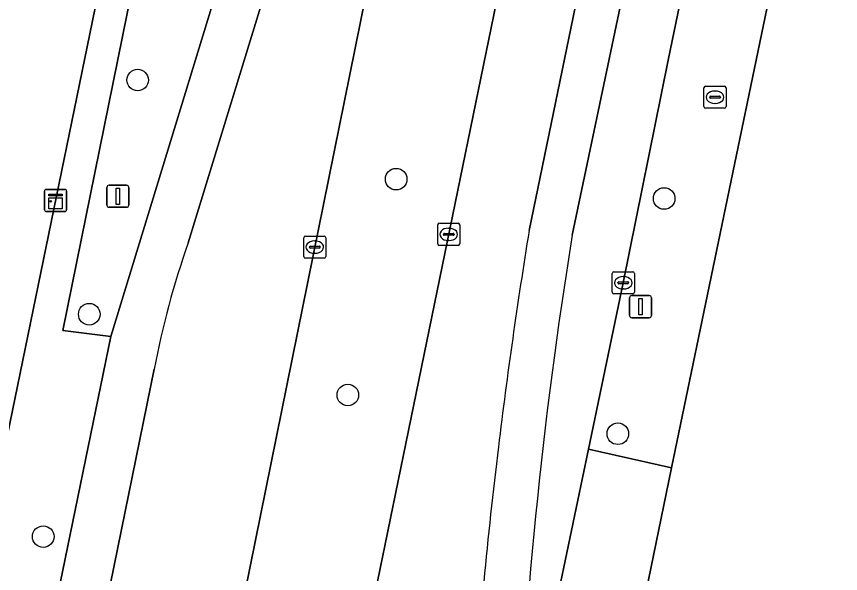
# Model space of a CAD drawing. Extents: x 157692 to 159674, y 381452 to 383291.
# Drawn here: x 158543.5 to 158580.82, y 382289.44 to 382314.67 of the extents above; entities that cross this region are included whole.
import ezdxf

# ---------------------------------------------------------------- set-up
doc = ezdxf.new("R2010")
doc.units = 0
for name, color, linetype in [('IMGEO_Berm_groen', 7, 'Continuous'), ('IMGEO_Boom', 7, 'Continuous'), ('IMGEO_Brandkraan', 7, 'Continuous'), ('IMGEO_Erf', 7, 'Continuous'), ('IMGEO_Groenvoorziening', 7, 'Continuous'), ('IMGEO_Kast', 7, 'Continuous'), ('IMGEO_Kolk', 7, 'Continuous'), ('IMGEO_Lichtmast', 7, 'Continuous'), ('IMGEO_Rijbaan_lokaal_gesloten', 7, 'Continuous'), ('IMGEO_Rijbaan_lokaal_open', 7, 'Continuous'), ('IMGEO_Voetpad_open', 7, 'Continuous')]:
    doc.layers.add(name, color=color, linetype=linetype)

msp = doc.modelspace()

# ---------------------------------------------------------------- linework, layer by layer
at = {"layer": 'IMGEO_Berm_groen'}
for points in [[(158566.644, 382322.187), (158567.234, 382325.064), (158567.304, 382325.746), (158567.225, 382326.384), (158567.068, 382326.86), (158566.787, 382327.371), (158566.493, 382327.735), (158566.011, 382328.143), (158565.497, 382328.42), (158565.051, 382328.557), (158564.939, 382328.591), (158564.425, 382328.647), (158563.854, 382328.604), (158563.281, 382328.442), (158562.742, 382328.162), (158562.266, 382327.772), (158561.897, 382327.314), (158561.609, 382326.746), (158561.45, 382326.139), (158553.124, 382285.066), (158549.349, 382267.06), (158522.982, 382137.975)], [(158528.747, 382136.998), (158534.877, 382167.21), (158542.075, 382202.135), (158547.202, 382227.455), (158566.644, 382322.187)]]:
    msp.add_lwpolyline(points, dxfattribs=at)
at = {"layer": 'IMGEO_Boom'}
for centre in [(158548.987, 382311.788), (158560.693, 382307.3), (158572.831, 382306.422), (158546.794, 382301.182), (158558.505, 382297.522), (158570.735, 382295.768), (158544.708, 382291.109)]:
    msp.add_circle(centre, 0.489, dxfattribs=at)
at = {"layer": 'IMGEO_Brandkraan'}
for p, q in [((158574.634, 382310.583), (158574.634, 382311.435)), ((158574.709, 382311.509), (158575.561, 382311.509)), ((158575.122, 382311.289), (158575.147, 382311.289)), ((158575.635, 382311.435), (158575.635, 382310.583)), ((158574.893, 382311.003), (158574.893, 382311.015)), ((158575.331, 382310.966), (158574.933, 382310.966)), ((158574.936, 382311.052), (158575.334, 382311.052)), ((158575.377, 382311.015), (158575.377, 382311.003)), ((158575.561, 382310.509), (158574.709, 382310.509)), ((158575.145, 382310.729), (158575.12, 382310.729))]:
    msp.add_line(p, q, dxfattribs=at)
for points in [[(158574.634, 382310.583), (158574.634, 382311.435)], [(158574.709, 382311.509), (158575.561, 382311.509)], [(158575.635, 382311.435), (158575.635, 382310.583)], [(158575.561, 382310.509), (158574.709, 382310.509)]]:
    msp.add_lwpolyline(points, dxfattribs=at)
for centre, radius, start, end in [((158574.711, 382311.433), 0.0765, 91.552, 178.448), ((158574.711, 382311.433), 0.0765, 91.552, 178.448), ((158575.559, 382311.433), 0.0765, 1.552, 88.448), ((158575.559, 382311.433), 0.0765, 1.552, 88.448), ((158574.933, 382311.012), 0.0403, 85.8775, 175.7526), ((158574.93, 382311.002), 0.0366, 178.938, 274.7102), ((158575.334, 382311.009), 0.043, 264.8664, 352.4533), ((158575.338, 382311.014), 0.0386, 1.7309, 96.639), ((158574.711, 382310.585), 0.0765, 181.552, 268.448), ((158574.711, 382310.585), 0.0765, 181.552, 268.448), ((158575.559, 382310.585), 0.0765, 271.552, 358.448), ((158575.559, 382310.585), 0.0765, 271.552, 358.448)]:
    msp.add_arc(centre, radius, start, end, dxfattribs=at)
for centre, major_axis, ratio, start_param, end_param in [((158575.121, 382311.009), (-0.387, 0.002), 0.722429, 4.712389, 7.853982), ((158575.146, 382311.009), (-0.39, 0.002), 0.717154, 1.570796, 4.712389)]:
    msp.add_ellipse(centre, major_axis=major_axis, ratio=ratio, start_param=start_param, end_param=end_param, dxfattribs=at)
at = {"layer": 'IMGEO_Erf'}
for points in [[(158509.861, 382152.794), (158513.065, 382158.027), (158515.032, 382162.604), (158516.746, 382167.312), (158517.398, 382170.178), (158524.332, 382204.307), (158524.967, 382207.431), (158524.987, 382207.53), (158526.326, 382214.089), (158527.009, 382217.437), (158528.187, 382223.205), (158528.445, 382224.468), (158549.165, 382325.299), (158550.563, 382332.1), (158550.799, 382333.648), (158551.524, 382338.412)], [(158774.915, 382281.626), (158583.923, 382320.599), (158578.836, 382321.712), (158578.49, 382320.049), (158577.977, 382317.433), (158573.17, 382294.226), (158571.648, 382286.878), (158568.676, 382272.426), (158569.594, 382272.252), (158568.934, 382269.03), (158568.022, 382269.232), (158563.842, 382248.283), (158559.221, 382225.883), (158556.642, 382213.448), (158553.461, 382197.47)]]:
    msp.add_lwpolyline(points, dxfattribs=at)
at = {"layer": 'IMGEO_Groenvoorziening'}
msp.add_lwpolyline([(158555.098, 382324.117), (158550.578, 382325.008), (158545.594, 382300.452), (158547.764, 382300.168)], close=True, dxfattribs=at)
at = {"layer": 'IMGEO_Kast'}
for p, q in [((158544.767, 382305.907), (158544.767, 382306.748)), ((158544.767, 382306.748), (158544.767, 382305.907)), ((158544.842, 382306.832), (158545.683, 382306.832)), ((158545.683, 382306.832), (158544.842, 382306.832)), ((158545.767, 382306.757), (158545.767, 382305.916)), ((158545.767, 382305.916), (158545.767, 382306.757)), ((158545.692, 382305.832), (158544.851, 382305.832)), ((158544.851, 382305.832), (158545.692, 382305.832))]:
    msp.add_line(p, q, dxfattribs=at)
for points in [[(158544.962, 382306.622), (158545.562, 382306.622), (158545.562, 382306.537), (158544.962, 382306.537), (158544.962, 382306.622)], [(158544.962, 382306.447), (158545.562, 382306.447), (158545.562, 382305.958), (158544.962, 382305.958), (158544.962, 382306.447)]]:
    msp.add_lwpolyline(points, dxfattribs=at)
msp.add_circle((158545.046, 382306.296), 0.0377, dxfattribs=at)
for centre, start, end in [((158544.845, 382306.754), 92.4484, 184.2845), ((158544.845, 382306.754), 92.4484, 184.2845), ((158545.689, 382306.754), 2.4484, 94.2845), ((158545.689, 382306.754), 2.4484, 94.2845), ((158544.845, 382305.91), 182.4484, 274.2845), ((158544.845, 382305.91), 182.4484, 274.2845), ((158545.689, 382305.91), 272.4484, 4.2845), ((158545.689, 382305.91), 272.4484, 4.2845)]:
    msp.add_arc(centre, 0.0779, start, end, dxfattribs=at)
at = {"layer": 'IMGEO_Kolk'}
for p, q in [((158562.574, 382304.373), (158562.574, 382305.225)), ((158562.649, 382305.299), (158563.501, 382305.299)), ((158563.575, 382305.225), (158563.575, 382304.373)), ((158562.876, 382304.842), (158563.274, 382304.842)), ((158563.062, 382305.079), (158563.087, 382305.079)), ((158556.506, 382303.795), (158556.506, 382304.647)), ((158556.581, 382304.721), (158557.433, 382304.721)), ((158556.994, 382304.501), (158557.019, 382304.501)), ((158557.507, 382304.647), (158557.507, 382303.795)), ((158562.833, 382304.793), (158562.833, 382304.805)), ((158563.271, 382304.756), (158562.873, 382304.756)), ((158563.085, 382304.519), (158563.06, 382304.519)), ((158563.317, 382304.805), (158563.317, 382304.793)), ((158556.765, 382304.215), (158556.765, 382304.227)), ((158557.203, 382304.178), (158556.805, 382304.178)), ((158556.808, 382304.264), (158557.206, 382304.264)), ((158557.249, 382304.227), (158557.249, 382304.215)), ((158563.501, 382304.299), (158562.649, 382304.299)), ((158557.433, 382303.721), (158556.581, 382303.721)), ((158557.017, 382303.941), (158556.992, 382303.941)), ((158570.481, 382302.179), (158570.481, 382303.031)), ((158570.556, 382303.105), (158571.408, 382303.105)), ((158571.482, 382303.031), (158571.482, 382302.179)), ((158570.74, 382302.599), (158570.74, 382302.611)), ((158570.783, 382302.648), (158571.181, 382302.648)), ((158570.969, 382302.885), (158570.994, 382302.885)), ((158571.224, 382302.611), (158571.224, 382302.599)), ((158571.178, 382302.562), (158570.78, 382302.562)), ((158570.992, 382302.325), (158570.967, 382302.325)), ((158571.408, 382302.105), (158570.556, 382302.105))]:
    msp.add_line(p, q, dxfattribs=at)
for points in [[(158562.574, 382304.373), (158562.574, 382305.225)], [(158562.649, 382305.299), (158563.501, 382305.299)], [(158563.575, 382305.225), (158563.575, 382304.373)], [(158556.506, 382303.795), (158556.506, 382304.647)], [(158556.581, 382304.721), (158557.433, 382304.721)], [(158557.507, 382304.647), (158557.507, 382303.795)], [(158563.501, 382304.299), (158562.649, 382304.299)], [(158557.433, 382303.721), (158556.581, 382303.721)], [(158570.481, 382302.179), (158570.481, 382303.031)], [(158570.556, 382303.105), (158571.408, 382303.105)], [(158571.482, 382303.031), (158571.482, 382302.179)], [(158571.408, 382302.105), (158570.556, 382302.105)]]:
    msp.add_lwpolyline(points, dxfattribs=at)
for centre, radius, start, end in [((158562.651, 382305.223), 0.0765, 91.552, 178.448), ((158562.651, 382305.223), 0.0765, 91.552, 178.448), ((158563.499, 382305.223), 0.0765, 1.552, 88.448), ((158563.499, 382305.223), 0.0765, 1.552, 88.448), ((158562.873, 382304.802), 0.0403, 85.8775, 175.7526), ((158563.278, 382304.804), 0.0386, 1.7309, 96.639), ((158556.583, 382304.645), 0.0765, 91.552, 178.448), ((158556.583, 382304.645), 0.0765, 91.552, 178.448), ((158557.431, 382304.645), 0.0765, 1.552, 88.448), ((158557.431, 382304.645), 0.0765, 1.552, 88.448), ((158562.87, 382304.792), 0.0366, 178.938, 274.7102), ((158563.274, 382304.799), 0.043, 264.8664, 352.4533), ((158556.805, 382304.224), 0.0403, 85.8775, 175.7526), ((158556.802, 382304.214), 0.0366, 178.938, 274.7102), ((158557.206, 382304.221), 0.043, 264.8664, 352.4533), ((158557.21, 382304.226), 0.0386, 1.7309, 96.639), ((158562.651, 382304.375), 0.0765, 181.552, 268.448), ((158562.651, 382304.375), 0.0765, 181.552, 268.448), ((158563.499, 382304.375), 0.0765, 271.552, 358.448), ((158563.499, 382304.375), 0.0765, 271.552, 358.448), ((158556.583, 382303.797), 0.0765, 181.552, 268.448), ((158556.583, 382303.797), 0.0765, 181.552, 268.448), ((158557.431, 382303.797), 0.0765, 271.552, 358.448), ((158557.431, 382303.797), 0.0765, 271.552, 358.448), ((158570.558, 382303.029), 0.0765, 91.552, 178.448), ((158570.558, 382303.029), 0.0765, 91.552, 178.448), ((158571.406, 382303.029), 0.0765, 1.552, 88.448), ((158571.406, 382303.029), 0.0765, 1.552, 88.448), ((158570.78, 382302.608), 0.0403, 85.8775, 175.7526), ((158570.777, 382302.598), 0.0366, 178.938, 274.7102), ((158571.181, 382302.605), 0.043, 264.8664, 352.4533), ((158571.185, 382302.61), 0.0386, 1.7309, 96.639), ((158570.558, 382302.181), 0.0765, 181.552, 268.448), ((158570.558, 382302.181), 0.0765, 181.552, 268.448), ((158571.406, 382302.181), 0.0765, 271.552, 358.448), ((158571.406, 382302.181), 0.0765, 271.552, 358.448)]:
    msp.add_arc(centre, radius, start, end, dxfattribs=at)
for centre, major_axis, ratio, start_param, end_param in [((158563.061, 382304.799), (-0.387, 0.002), 0.722429, 4.712389, 7.853982), ((158563.086, 382304.799), (-0.39, 0.002), 0.717154, 1.570796, 4.712389), ((158556.993, 382304.221), (-0.387, 0.002), 0.722429, 4.712389, 7.853982), ((158557.018, 382304.221), (-0.39, 0.002), 0.717154, 1.570796, 4.712389), ((158570.968, 382302.605), (-0.387, 0.002), 0.722429, 4.712389, 7.853982), ((158570.993, 382302.605), (-0.39, 0.002), 0.717154, 1.570796, 4.712389)]:
    msp.add_ellipse(centre, major_axis=major_axis, ratio=ratio, start_param=start_param, end_param=end_param, dxfattribs=at)
at = {"layer": 'IMGEO_Lichtmast'}
for p, q in [((158547.592, 382306.123), (158547.592, 382306.923)), ((158547.592, 382306.923), (158547.592, 382306.123)), ((158547.692, 382307.023), (158548.482, 382307.023)), ((158548.482, 382307.023), (158547.692, 382307.023)), ((158548.582, 382306.923), (158548.582, 382306.123)), ((158548.582, 382306.123), (158548.582, 382306.923)), ((158548.482, 382306.023), (158547.692, 382306.023)), ((158547.692, 382306.023), (158548.482, 382306.023)), ((158571.262, 382301.124), (158571.262, 382301.924)), ((158571.262, 382301.924), (158571.262, 382301.124)), ((158571.362, 382302.024), (158572.152, 382302.024)), ((158572.152, 382302.024), (158571.362, 382302.024)), ((158572.252, 382301.924), (158572.252, 382301.124)), ((158572.252, 382301.124), (158572.252, 382301.924)), ((158572.152, 382301.024), (158571.362, 382301.024)), ((158571.362, 382301.024), (158572.152, 382301.024))]:
    msp.add_line(p, q, dxfattribs=at)
for points in [[(158548.012, 382306.898), (158548.162, 382306.898), (158548.162, 382306.148), (158548.012, 382306.148), (158548.012, 382306.898)], [(158571.682, 382301.899), (158571.832, 382301.899), (158571.832, 382301.149), (158571.682, 382301.149), (158571.682, 382301.899)]]:
    msp.add_lwpolyline(points, dxfattribs=at)
for centre, start, end in [((158547.692, 382306.923), 90, 180), ((158547.692, 382306.923), 90, 180), ((158548.482, 382306.923), 0, 90), ((158548.482, 382306.923), 360, 90), ((158547.692, 382306.123), 180, 270), ((158547.692, 382306.123), 180, 270), ((158548.482, 382306.123), 270, 0), ((158548.482, 382306.123), 270, 0), ((158571.362, 382301.924), 90, 180), ((158571.362, 382301.924), 90, 180), ((158572.152, 382301.924), 0, 90), ((158572.152, 382301.924), 360, 90), ((158571.362, 382301.124), 180, 270), ((158571.362, 382301.124), 180, 270), ((158572.152, 382301.124), 270, 0), ((158572.152, 382301.124), 270, 0)]:
    msp.add_arc(centre, 0.1, start, end, dxfattribs=at)
at = {"layer": 'IMGEO_Rijbaan_lokaal_gesloten'}
for points in [[(158568.668, 382304.769), (158572.097, 382321.078), (158572.14, 382321.285), (158572.398, 382322.511), (158578.084, 382350.123), (158578.202, 382350.697), (158576.268, 382351.075), (158576.228, 382350.879), (158570.442, 382323.016), (158570.119, 382321.454), (158566.717, 382304.975)], [(158551.272, 382304.412), (158557.185, 382323.713), (158558.877, 382331.964), (158556.963, 382332.377), (158555.587, 382325.831), (158555.098, 382324.117), (158547.764, 382300.168), (158545.126, 382287.308), (158537.807, 382251.157), (158532.866, 382227.394), (158528.224, 382204.425), (158526.501, 382196.114)], [(158549.349, 382267.06), (158553.124, 382285.066), (158561.45, 382326.139), (158561.609, 382326.746), (158561.897, 382327.314), (158562.266, 382327.772), (158562.742, 382328.162), (158563.281, 382328.442), (158563.854, 382328.604), (158564.425, 382328.647), (158564.939, 382328.591), (158565.051, 382328.557), (158565.479, 382330.54), (158565.311, 382330.576), (158558.877, 382331.964), (158557.185, 382323.713), (158551.272, 382304.412)], [(158566.717, 382304.975), (158570.119, 382321.454), (158566.644, 382322.187), (158547.202, 382227.455), (158542.075, 382202.135), (158534.877, 382167.21), (158528.747, 382136.998), (158534.64, 382136.161), (158544.988, 382186.707), (158554.178, 382231.666)], [(158549.739, 382298.691), (158547.418, 382287.352), (158541.544, 382258.661), (158528.593, 382195.516)], [(158541.544, 382258.661), (158547.418, 382287.352), (158549.739, 382298.691)]]:
    msp.add_lwpolyline(points, dxfattribs=at)
for centre, radius, start, end in [((158811.074, 382265.223), 247.569, 170.76016, 173.05165), ((158811.074, 382265.223), 247.569, 170.76016, 173.05165), ((158772.64, 382271.675), 206.639, 170.78412, 177.90356), ((158588.134, 382291.469), 39.068, 160.6522, 169.3466), ((158588.134, 382291.469), 39.068, 160.6522, 169.3466), ((158812.707, 382265.175), 249.196, 173.08592, 175.9114), ((158812.707, 382265.175), 249.196, 173.08592, 175.9114)]:
    msp.add_arc(centre, radius, start, end, dxfattribs=at)
at = {"layer": 'IMGEO_Rijbaan_lokaal_open'}
msp.add_lwpolyline([(158569.4, 382295.077), (158567.866, 382287.707), (158571.648, 382286.878), (158573.17, 382294.226)], close=True, dxfattribs=at)
at = {"layer": 'IMGEO_Voetpad_open'}
for points in [[(158545.126, 382287.308), (158547.764, 382300.168), (158545.594, 382300.452), (158550.578, 382325.008), (158549.165, 382325.299), (158528.445, 382224.468), (158532.866, 382227.394), (158537.807, 382251.157)], [(158577.977, 382317.433), (158578.49, 382320.049), (158574.688, 382320.789), (158573.007, 382312.69), (158570.982, 382302.605), (158569.4, 382295.077), (158573.17, 382294.226)]]:
    msp.add_lwpolyline(points, close=True, dxfattribs=at)
msp.add_lwpolyline([(158568.022, 382269.232), (158568.934, 382269.03), (158569.594, 382272.252), (158568.676, 382272.426), (158571.648, 382286.878), (158567.866, 382287.707), (158569.4, 382295.077), (158570.982, 382302.605), (158573.007, 382312.69), (158574.688, 382320.789), (158572.14, 382321.285), (158572.097, 382321.078), (158568.668, 382304.769)], dxfattribs=at)
msp.add_arc((158772.64, 382271.675), 206.639, 170.78412, 177.90356, dxfattribs=at)

doc.saveas('drawing.dxf')
